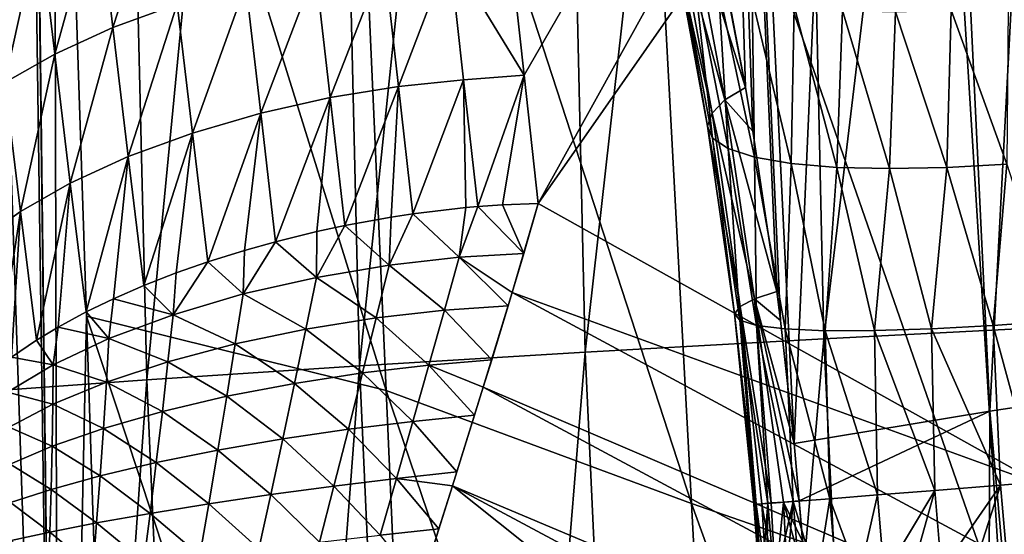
# Model space of a CAD drawing. Header units: metres. Extents: x -104 to 104, y -68 to 90.
# Tile 226 of 656: x -19.56 to -17.51, y 11.76 to 12.83. Entities that reach past the tile are written whole.
import ezdxf

# ---------------------------------------------------------------- set-up
doc = ezdxf.new("R2010")
doc.units = ezdxf.units.M
doc.layers.add('solid_FIT-BATH-153_SW0002', color=7, linetype='CONTINUOUS')

msp = doc.modelspace()

# ---------------------------------------------------------------- linework, layer by layer
at = {"layer": 'solid_FIT-BATH-153_SW0002'}
for points in [[(-13.94421, 20.633572, 7.088831), (-18.538095, 12.984913, 1.315783), (-18.509224, 12.719052, 1.177061)], [(-13.94421, 20.633572, 7.088831), (-18.509224, 12.719052, 1.177061), (-18.479507, 12.451376, 1.037146)], [(-13.095622, 20.153385, 7.088831), (-13.94421, 20.633572, 7.088831), (-18.479507, 12.451376, 1.037146)], [(-13.095622, 20.153385, 7.088831), (-18.479507, 12.451376, 1.037146), (-17.423281, 11.861242, 1.037146)], [(-15.624002, 12.404333, -2.882639), (-17.664783, 13.488187, -2.882639), (-13.141564, 17.828575, 0.975642)], [(-19.730785, 17.013411, 13.040672), (-19.585253, 16.991005, 13.05107), (-19.479904, 9.511457, 12.951573)], [(-19.730785, 17.013411, 13.040672), (-19.479904, 9.511457, 12.951573), (-19.629957, 9.506917, 12.917526)], [(-19.479904, 9.511457, 12.951573), (-19.585253, 16.991005, 13.05107), (-19.56469, 16.411324, 13.045181)], [(-17.298746, 16.514719, -6.618311), (-17.746975, 16.433666, -5.790374), (-17.53607, 12.017162, -5.448669)], [(-17.298746, 16.514719, -6.618311), (-17.53607, 12.017162, -5.448669), (-17.091412, 12.084027, -6.218562)], [(-17.746975, 16.433666, -5.790374), (-18.160223, 16.354773, -4.899417), (-17.944967, 11.950017, -4.62336)], [(-17.746975, 16.433666, -5.790374), (-17.944967, 11.950017, -4.62336), (-17.53607, 12.017162, -5.448669)], [(-19.479904, 9.511457, 12.951573), (-19.56469, 16.411324, 13.045181), (-19.562187, 16.340847, 13.044456)], [(-18.160223, 16.354773, -4.899417), (-17.973377, 12.206802, -4.605542), (-17.944967, 11.950017, -4.62336)], [(-18.160223, 16.354773, -4.899417), (-17.981161, 12.267148, -4.598865), (-17.973377, 12.206802, -4.605542)], [(-18.160223, 16.354773, -4.899417), (-18.031254, 12.602128, -4.54579), (-17.981161, 12.267148, -4.598865)], [(-18.160223, 16.354773, -4.899417), (-18.046663, 12.693127, -4.527039), (-18.031254, 12.602128, -4.54579)], [(-18.160223, 16.354773, -4.899417), (-18.107504, 13.015905, -4.44497), (-18.046663, 12.693127, -4.527039)], [(-19.479904, 9.511457, 12.951573), (-19.562187, 16.340847, 13.044456), (-19.491688, 14.291975, 13.022383)], [(-17.964556, 15.859835, -10.624872), (-17.435785, 15.89292, -11.166572), (-17.883064, 12.168315, -10.0975)], [(-17.435785, 15.89292, -11.166572), (-17.356787, 12.195347, -10.624393), (-17.883064, 12.168315, -10.0975)], [(-18.465536, 15.825682, -10.052615), (-17.964556, 15.859835, -10.624872), (-18.381662, 12.14045, -9.540689)], [(-17.964556, 15.859835, -10.624872), (-17.883064, 12.168315, -10.0975), (-18.381662, 12.14045, -9.540689)], [(-18.938953, 15.790615, -9.450414), (-18.465536, 15.825682, -10.052615), (-18.85281, 12.111882, -8.954538)], [(-18.465536, 15.825682, -10.052615), (-18.381662, 12.14045, -9.540689), (-18.85281, 12.111882, -8.954538)], [(-19.385033, 15.754787, -8.81888), (-18.938953, 15.790615, -9.450414), (-19.296732, 12.082745, -8.339621)], [(-18.938953, 15.790615, -9.450414), (-18.85281, 12.111882, -8.954538), (-19.296732, 12.082745, -8.339621)], [(-19.804001, 15.718354, -8.158627), (-19.385033, 15.754787, -8.81888), (-19.713661, 12.053167, -7.69651)], [(-19.385033, 15.754787, -8.81888), (-19.296732, 12.082745, -8.339621), (-19.713661, 12.053167, -7.69651)], [(-22.405212, 11.244178, 15.985926), (-15.038146, 15.678449, 16.034233), (-22.55687, 15.699444, 16.038012)], [(-14.936919, 11.234045, 15.983197), (-15.038146, 15.678449, 16.034233), (-22.405212, 11.244178, 15.985926)], [(-18.797316, 12.060628, 12.995653), (-19.491688, 14.291975, 13.022383), (-18.886305, 14.05762, 13.019373)], [(-18.797316, 12.060628, 12.995653), (-19.423338, 12.215633, 12.998033), (-19.491688, 14.291975, 13.022383)], [(-19.479904, 9.511457, 12.951573), (-19.491688, 14.291975, 13.022383), (-19.423338, 12.215633, 12.998033)], [(-18.159491, 11.82443, 12.992205), (-18.886305, 14.05762, 13.019373), (-18.264042, 13.764916, 13.015598)], [(-18.159491, 11.82443, 12.992205), (-18.797316, 12.060628, 12.995653), (-18.886305, 14.05762, 13.019373)], [(-17.511181, 11.599614, 12.988824), (-18.264042, 13.764916, 13.015598), (-17.62858, 13.485534, 13.011877)], [(-17.511181, 11.599614, 12.988824), (-18.159491, 11.82443, 12.992205), (-18.264042, 13.764916, 13.015598)], [(-17.517771, 13.184301, -2.992088), (-17.664783, 13.488187, -2.882639), (-15.624002, 12.404333, -2.882639)], [(-16.853172, 11.385905, 12.985518), (-17.62858, 13.485534, 13.011877), (-16.980913, 13.219225, 13.008214)], [(-16.853172, 11.385905, 12.985518), (-17.511181, 11.599614, 12.988824), (-17.62858, 13.485534, 13.011877)], [(-17.475681, 13.092086, -3.020774), (-17.517771, 13.184301, -2.992088), (-15.624002, 12.404333, -2.882639)], [(-19.264482, 13.136586, 1.450201), (-19.399755, 13.088088, 1.5105), (-19.368395, 12.818436, 1.370209)], [(-19.233593, 12.867226, 1.31042), (-19.264482, 13.136586, 1.450201), (-19.368395, 12.818436, 1.370209)], [(-18.165358, 13.072383, -4.306049), (-18.046663, 12.693127, -4.527039), (-18.126644, 13.107842, -4.416891)], [(-18.126644, 13.107842, -4.416891), (-18.046663, 12.693127, -4.527039), (-18.107504, 13.015905, -4.44497)], [(-19.399755, 13.088088, 1.5105), (-19.521193, 13.032745, 1.590914), (-19.489508, 12.763124, 1.450139)], [(-19.368395, 12.818436, 1.370209), (-19.399755, 13.088088, 1.5105), (-19.489508, 12.763124, 1.450139)], [(-18.089458, 12.667517, -4.41053), (-18.165358, 13.072383, -4.306049), (-18.188828, 13.034039, -4.185508)], [(-18.089458, 12.667517, -4.41053), (-18.046663, 12.693127, -4.527039), (-18.165358, 13.072383, -4.306049)], [(-19.521193, 13.032745, 1.590914), (-19.62546, 12.972889, 1.68764), (-19.593618, 12.703592, 1.546446)], [(-19.489508, 12.763124, 1.450139), (-19.521193, 13.032745, 1.590914), (-19.593618, 12.703592, 1.546446)], [(-18.116549, 12.639739, -4.282379), (-18.188828, 13.034039, -4.185508), (-18.1961, 12.996453, -4.056749)], [(-18.116549, 12.639739, -4.282379), (-18.089458, 12.667517, -4.41053), (-18.188828, 13.034039, -4.185508)], [(-18.664953, 12.974878, 1.277855), (-18.509224, 12.719052, 1.177061), (-18.538095, 12.984913, 1.315783)], [(-18.126131, 12.612826, -4.144899), (-18.1961, 12.996453, -4.056749), (-18.184895, 12.960889, -3.922732)], [(-18.126131, 12.612826, -4.144899), (-18.116549, 12.639739, -4.282379), (-18.1961, 12.996453, -4.056749)], [(-18.801514, 12.962152, 1.256965), (-18.944574, 12.940085, 1.253986), (-18.914057, 12.672314, 1.115114)], [(-18.771593, 12.695468, 1.118545), (-18.801514, 12.962152, 1.256965), (-18.914057, 12.672314, 1.115114)], [(-18.771593, 12.695468, 1.118545), (-18.664953, 12.974878, 1.277855), (-18.801514, 12.962152, 1.256965)], [(-18.771593, 12.695468, 1.118545), (-18.635571, 12.709449, 1.139849), (-18.664953, 12.974878, 1.277855)], [(-18.664953, 12.974878, 1.277855), (-18.635571, 12.709449, 1.139849), (-18.509224, 12.719052, 1.177061)], [(-18.115404, 12.587829, -4.001517), (-18.184895, 12.960889, -3.922732), (-18.153877, 12.928656, -3.787214)], [(-18.115404, 12.587829, -4.001517), (-18.126131, 12.612826, -4.144899), (-18.184895, 12.960889, -3.922732)], [(-18.944574, 12.940085, 1.253986), (-19.090391, 12.908156, 1.271644), (-19.059254, 12.639526, 1.13228)], [(-18.914057, 12.672314, 1.115114), (-18.944574, 12.940085, 1.253986), (-19.059254, 12.639526, 1.13228)], [(-18.082689, 12.565818, -3.856675), (-18.153877, 12.928656, -3.787214), (-18.102692, 12.901006, -3.654396)], [(-18.082689, 12.565818, -3.856675), (-18.115404, 12.587829, -4.001517), (-18.153877, 12.928656, -3.787214)], [(-19.090391, 12.908156, 1.271644), (-19.233593, 12.867226, 1.31042), (-19.20187, 12.598009, 1.17054)], [(-19.059254, 12.639526, 1.13228), (-19.090391, 12.908156, 1.271644), (-19.20187, 12.598009, 1.17054)], [(-18.027477, 12.547798, -3.715374), (-18.102692, 12.901006, -3.654396), (-18.032387, 12.878964, -3.528632)], [(-18.027477, 12.547798, -3.715374), (-18.082689, 12.565818, -3.856675), (-18.102692, 12.901006, -3.654396)], [(-17.951002, 12.534545, -3.582793), (-18.032387, 12.878964, -3.528632), (-17.945154, 12.863221, -3.41385)], [(-17.951002, 12.534545, -3.582793), (-18.027477, 12.547798, -3.715374), (-18.032387, 12.878964, -3.528632)], [(-19.233593, 12.867226, 1.31042), (-19.368395, 12.818436, 1.370209), (-19.336184, 12.54894, 1.229809)], [(-19.20187, 12.598009, 1.17054), (-19.233593, 12.867226, 1.31042), (-19.336184, 12.54894, 1.229809)], [(-17.855906, 12.526519, -3.463529), (-17.951002, 12.534545, -3.582793), (-17.945154, 12.863221, -3.41385)], [(-17.855906, 12.526519, -3.463529), (-17.945154, 12.863221, -3.41385), (-17.844208, 12.854089, -3.313324)], [(-17.746071, 12.523833, -3.361295), (-17.855906, 12.526519, -3.463529), (-17.844208, 12.854089, -3.313324)], [(-17.746071, 12.523833, -3.361295), (-17.844208, 12.854089, -3.313324), (-17.733416, 12.851422, -3.229138)], [(-17.626125, 12.526203, -3.278254), (-17.733416, 12.851422, -3.229138), (-17.616804, 12.854759, -3.162367)], [(-17.500816, 12.53309, -3.215292), (-17.626125, 12.526203, -3.278254), (-17.616804, 12.854759, -3.162367)], [(-17.500816, 12.53309, -3.215292), (-17.616804, 12.854759, -3.162367), (-17.498245, 12.863333, -3.112891)], [(-17.626125, 12.526203, -3.278254), (-17.746071, 12.523833, -3.361295), (-17.733416, 12.851422, -3.229138)], [(-19.368395, 12.818436, 1.370209), (-19.489508, 12.763124, 1.450139), (-19.456964, 12.493673, 1.30924)], [(-19.336184, 12.54894, 1.229809), (-19.368395, 12.818436, 1.370209), (-19.456964, 12.493673, 1.30924)], [(-19.489508, 12.763124, 1.450139), (-19.593618, 12.703592, 1.546446), (-19.560919, 12.434484, 1.405108)], [(-19.456964, 12.493673, 1.30924), (-19.489508, 12.763124, 1.450139), (-19.560919, 12.434484, 1.405108)], [(-18.635571, 12.709449, 1.139849), (-18.605564, 12.44463, 1.000822), (-18.509224, 12.719052, 1.177061)], [(-18.55418, 12.448319, 1.013714), (-18.509224, 12.719052, 1.177061), (-18.605564, 12.44463, 1.000822)], [(-18.55418, 12.448319, 1.013714), (-18.479507, 12.451376, 1.037146), (-18.509224, 12.719052, 1.177061)], [(-19.560919, 12.434484, 1.405108), (-19.593618, 12.703592, 1.546446), (-19.645231, 12.373866, 1.512979)], [(-18.771593, 12.695468, 1.118545), (-18.914057, 12.672314, 1.115114), (-18.883415, 12.404933, 0.975575)], [(-18.771593, 12.695468, 1.118545), (-18.883415, 12.404933, 0.975575), (-18.786535, 12.422456, 0.976009)], [(-18.771593, 12.695468, 1.118545), (-18.786535, 12.422456, 0.976009), (-18.741739, 12.42924, 0.979226)], [(-18.771593, 12.695468, 1.118545), (-18.741739, 12.42924, 0.979226), (-18.635571, 12.709449, 1.139849)], [(-18.635571, 12.709449, 1.139849), (-18.741739, 12.42924, 0.979226), (-18.63072, 12.442394, 0.995469)], [(-18.635571, 12.709449, 1.139849), (-18.63072, 12.442394, 0.995469), (-18.605564, 12.44463, 1.000822)], [(-18.089458, 12.667517, -4.41053), (-18.031254, 12.602128, -4.54579), (-18.046663, 12.693127, -4.527039)], [(-18.914057, 12.672314, 1.115114), (-19.059254, 12.639526, 1.13228), (-19.028013, 12.371367, 0.992094)], [(-18.914057, 12.672314, 1.115114), (-19.028013, 12.371367, 0.992094), (-18.942081, 12.392404, 0.979745)], [(-18.914057, 12.672314, 1.115114), (-18.942081, 12.392404, 0.979745), (-18.883415, 12.404933, 0.975575)], [(-18.027805, 12.252155, -4.47706), (-18.089458, 12.667517, -4.41053), (-18.116549, 12.639739, -4.282379)], [(-18.089458, 12.667517, -4.41053), (-17.981161, 12.267148, -4.598865), (-18.031254, 12.602128, -4.54579)], [(-18.027805, 12.252155, -4.47706), (-17.981161, 12.267148, -4.598865), (-18.089458, 12.667517, -4.41053)], [(-19.059254, 12.639526, 1.13228), (-19.20187, 12.598009, 1.17054), (-19.169867, 12.329179, 1.0301)], [(-19.059254, 12.639526, 1.13228), (-19.169867, 12.329179, 1.0301), (-19.09317, 12.3532, 1.006675)], [(-19.059254, 12.639526, 1.13228), (-19.09317, 12.3532, 1.006675), (-19.028013, 12.371367, 0.992094)], [(-18.057936, 12.235817, -4.342583), (-18.116549, 12.639739, -4.282379), (-18.126131, 12.612826, -4.144899)], [(-18.057936, 12.235817, -4.342583), (-18.027805, 12.252155, -4.47706), (-18.116549, 12.639739, -4.282379)], [(-18.069262, 12.22061, -4.197664), (-18.126131, 12.612826, -4.144899), (-18.115404, 12.587829, -4.001517)], [(-18.069262, 12.22061, -4.197664), (-18.057936, 12.235817, -4.342583), (-18.126131, 12.612826, -4.144899)], [(-19.20187, 12.598009, 1.17054), (-19.336184, 12.54894, 1.229809), (-19.303246, 12.279755, 1.08915)], [(-19.20187, 12.598009, 1.17054), (-19.303246, 12.279755, 1.08915), (-19.236006, 12.30598, 1.056228)], [(-19.20187, 12.598009, 1.17054), (-19.236006, 12.30598, 1.056228), (-19.169867, 12.329179, 1.0301)], [(-18.058443, 12.20729, -4.046174), (-18.115404, 12.587829, -4.001517), (-18.082689, 12.565818, -3.856675)], [(-18.058443, 12.20729, -4.046174), (-18.069262, 12.22061, -4.197664), (-18.115404, 12.587829, -4.001517)], [(-19.336184, 12.54894, 1.229809), (-19.456964, 12.493673, 1.30924), (-19.423651, 12.224712, 1.167744)], [(-19.336184, 12.54894, 1.229809), (-19.423651, 12.224712, 1.167744), (-19.366871, 12.252109, 1.127183)], [(-19.336184, 12.54894, 1.229809), (-19.366871, 12.252109, 1.127183), (-19.303246, 12.279755, 1.08915)], [(-18.023439, 12.196595, -3.893246), (-18.082689, 12.565818, -3.856675), (-18.027477, 12.547798, -3.715374)], [(-18.023439, 12.196595, -3.893246), (-18.058443, 12.20729, -4.046174), (-18.082689, 12.565818, -3.856675)], [(-17.963602, 12.189167, -3.744704), (-18.027477, 12.547798, -3.715374), (-17.951002, 12.534545, -3.582793)], [(-17.963602, 12.189167, -3.744704), (-18.023439, 12.196595, -3.893246), (-18.027477, 12.547798, -3.715374)], [(-17.880394, 12.185427, -3.606577), (-17.963602, 12.189167, -3.744704), (-17.951002, 12.534545, -3.582793)], [(-17.880394, 12.185427, -3.606577), (-17.951002, 12.534545, -3.582793), (-17.855906, 12.526519, -3.463529)], [(-17.776985, 12.185528, -3.484128), (-17.880394, 12.185427, -3.606577), (-17.855906, 12.526519, -3.463529)], [(-17.776985, 12.185528, -3.484128), (-17.855906, 12.526519, -3.463529), (-17.746071, 12.523833, -3.361295)], [(-17.658018, 12.189341, -3.38148), (-17.746071, 12.523833, -3.361295), (-17.626125, 12.526203, -3.278254)], [(-17.528948, 12.196454, -3.300799), (-17.658018, 12.189341, -3.38148), (-17.626125, 12.526203, -3.278254)], [(-17.528948, 12.196454, -3.300799), (-17.626125, 12.526203, -3.278254), (-17.500816, 12.53309, -3.215292)], [(-17.395273, 12.206299, -3.242696), (-17.528948, 12.196454, -3.300799), (-17.500816, 12.53309, -3.215292)], [(-17.658018, 12.189341, -3.38148), (-17.776985, 12.185528, -3.484128), (-17.746071, 12.523833, -3.361295)], [(-19.456964, 12.493673, 1.30924), (-19.560919, 12.434484, 1.405108), (-19.527424, 12.165915, 1.263031)], [(-19.456964, 12.493673, 1.30924), (-19.527424, 12.165915, 1.263031), (-19.48242, 12.193041, 1.217756)], [(-19.456964, 12.493673, 1.30924), (-19.48242, 12.193041, 1.217756), (-19.423651, 12.224712, 1.167744)], [(-18.64502, 12.338723, 0.944352), (-18.509647, 12.346951, 0.974868), (-18.605564, 12.44463, 1.000822)], [(-18.64502, 12.338723, 0.944352), (-18.605564, 12.44463, 1.000822), (-18.63072, 12.442394, 0.995469)], [(-18.55418, 12.448319, 1.013714), (-18.605564, 12.44463, 1.000822), (-18.509647, 12.346951, 0.974868)], [(-18.55418, 12.448319, 1.013714), (-18.509647, 12.346951, 0.974868), (-18.479507, 12.451376, 1.037146)], [(-18.533829, 12.265348, 0.933689), (-17.423281, 11.861242, 1.037146), (-18.479507, 12.451376, 1.037146)], [(-18.509647, 12.346951, 0.974868), (-18.533829, 12.265348, 0.933689), (-18.479507, 12.451376, 1.037146)], [(-19.560919, 12.434484, 1.405108), (-19.645231, 12.373866, 1.512979), (-19.611462, 12.105861, 1.370674)], [(-19.560919, 12.434484, 1.405108), (-19.611462, 12.105861, 1.370674), (-19.579691, 12.130341, 1.325591)], [(-19.560919, 12.434484, 1.405108), (-19.579691, 12.130341, 1.325591), (-19.527424, 12.165915, 1.263031)], [(-18.790802, 12.322356, 0.931252), (-18.786535, 12.422456, 0.976009), (-18.883415, 12.404933, 0.975575)], [(-18.790802, 12.322356, 0.931252), (-18.741739, 12.42924, 0.979226), (-18.786535, 12.422456, 0.976009)], [(-18.790802, 12.322356, 0.931252), (-18.64502, 12.338723, 0.944352), (-18.741739, 12.42924, 0.979226)], [(-18.64502, 12.338723, 0.944352), (-18.63072, 12.442394, 0.995469), (-18.741739, 12.42924, 0.979226)], [(-18.942928, 12.296852, 0.939435), (-18.883415, 12.404933, 0.975575), (-18.942081, 12.392404, 0.979745)], [(-18.942928, 12.296852, 0.939435), (-18.790802, 12.322356, 0.931252), (-18.883415, 12.404933, 0.975575)], [(-18.942928, 12.296852, 0.939435), (-18.942081, 12.392404, 0.979745), (-19.028013, 12.371367, 0.992094)], [(-19.095554, 12.262094, 0.971415), (-19.028013, 12.371367, 0.992094), (-19.09317, 12.3532, 1.006675)], [(-19.095554, 12.262094, 0.971415), (-18.942928, 12.296852, 0.939435), (-19.028013, 12.371367, 0.992094)], [(-19.095554, 12.262094, 0.971415), (-19.09317, 12.3532, 1.006675), (-19.169867, 12.329179, 1.0301)], [(-18.64502, 12.338723, 0.944352), (-18.533829, 12.265348, 0.933689), (-18.509647, 12.346951, 0.974868)], [(-19.242121, 12.218903, 1.02782), (-19.169867, 12.329179, 1.0301), (-19.236006, 12.30598, 1.056228)], [(-19.242121, 12.218903, 1.02782), (-19.095554, 12.262094, 0.971415), (-19.169867, 12.329179, 1.0301)], [(-18.817904, 12.212003, 0.892199), (-18.790802, 12.322356, 0.931252), (-18.942928, 12.296852, 0.939435)], [(-18.675583, 12.228016, 0.89802), (-18.790802, 12.322356, 0.931252), (-18.817904, 12.212003, 0.892199)], [(-18.675583, 12.228016, 0.89802), (-18.64502, 12.338723, 0.944352), (-18.790802, 12.322356, 0.931252)], [(-18.675583, 12.228016, 0.89802), (-18.542149, 12.237652, 0.921098), (-18.64502, 12.338723, 0.944352)], [(-18.64502, 12.338723, 0.944352), (-18.542149, 12.237652, 0.921098), (-18.533829, 12.265348, 0.933689)], [(-19.242121, 12.218903, 1.02782), (-19.236006, 12.30598, 1.056228), (-19.303246, 12.279755, 1.08915)], [(-19.242121, 12.218903, 1.02782), (-19.303246, 12.279755, 1.08915), (-19.366871, 12.252109, 1.127183)], [(-18.965279, 12.188684, 0.907097), (-18.942928, 12.296852, 0.939435), (-19.095554, 12.262094, 0.971415)], [(-18.817904, 12.212003, 0.892199), (-18.942928, 12.296852, 0.939435), (-18.965279, 12.188684, 0.907097)], [(-19.112299, 12.157988, 0.944811), (-19.095554, 12.262094, 0.971415), (-19.242121, 12.218903, 1.02782)], [(-18.965279, 12.188684, 0.907097), (-19.095554, 12.262094, 0.971415), (-19.112299, 12.157988, 0.944811)], [(-18.594215, 12.067342, 0.857981), (-16.523197, 11.182991, 0.933689), (-18.533829, 12.265348, 0.933689)], [(-18.576509, 12.124767, 0.876605), (-18.594215, 12.067342, 0.857981), (-18.533829, 12.265348, 0.933689)], [(-18.542149, 12.237652, 0.921098), (-18.576509, 12.124767, 0.876605), (-18.533829, 12.265348, 0.933689)], [(-18.533829, 12.265348, 0.933689), (-16.523197, 11.182991, 0.933689), (-17.423281, 11.861242, 1.037146)], [(-18.027805, 12.252155, -4.47706), (-17.973377, 12.206802, -4.605542), (-17.981161, 12.267148, -4.598865)], [(-19.376354, 12.168871, 1.107272), (-19.366871, 12.252109, 1.127183), (-19.423651, 12.224712, 1.167744)], [(-19.376354, 12.168871, 1.107272), (-19.242121, 12.218903, 1.02782), (-19.366871, 12.252109, 1.127183)], [(-18.675583, 12.228016, 0.89802), (-18.576509, 12.124767, 0.876605), (-18.542149, 12.237652, 0.921098)], [(-18.057936, 12.235817, -4.342583), (-17.993252, 11.825681, -4.468042), (-18.027805, 12.252155, -4.47706)], [(-18.027805, 12.252155, -4.47706), (-17.93449, 11.830117, -4.625529), (-17.944967, 11.950017, -4.62336)], [(-18.027805, 12.252155, -4.47706), (-17.967449, 11.827644, -4.548659), (-17.93449, 11.830117, -4.625529)], [(-18.027805, 12.252155, -4.47706), (-17.944967, 11.950017, -4.62336), (-17.973377, 12.206802, -4.605542)], [(-18.027805, 12.252155, -4.47706), (-17.993252, 11.825681, -4.468042), (-17.967449, 11.827644, -4.548659)], [(-19.376354, 12.168871, 1.107272), (-19.423651, 12.224712, 1.167744), (-19.48242, 12.193041, 1.217756)], [(-19.252958, 12.120647, 1.00565), (-19.242121, 12.218903, 1.02782), (-19.376354, 12.168871, 1.107272)], [(-19.112299, 12.157988, 0.944811), (-19.242121, 12.218903, 1.02782), (-19.252958, 12.120647, 1.00565)], [(-18.675583, 12.228016, 0.89802), (-18.817904, 12.212003, 0.892199), (-18.707722, 12.113431, 0.859766)], [(-18.675583, 12.228016, 0.89802), (-18.707722, 12.113431, 0.859766), (-18.576509, 12.124767, 0.876605)], [(-18.069262, 12.22061, -4.197664), (-18.024218, 11.823251, -4.301894), (-18.057936, 12.235817, -4.342583)], [(-18.069262, 12.22061, -4.197664), (-18.026304, 11.822971, -4.133121), (-18.028954, 11.822832, -4.217819)], [(-18.058443, 12.20729, -4.046174), (-18.026304, 11.822971, -4.133121), (-18.069262, 12.22061, -4.197664)], [(-18.069262, 12.22061, -4.197664), (-18.028954, 11.822832, -4.217819), (-18.024218, 11.823251, -4.301894)], [(-18.057936, 12.235817, -4.342583), (-18.024218, 11.823251, -4.301894), (-18.012293, 11.824205, -4.385341)], [(-18.057936, 12.235817, -4.342583), (-18.012293, 11.824205, -4.385341), (-17.993252, 11.825681, -4.468042)], [(-19.479904, 9.511457, 12.951573), (-19.423338, 12.215633, 12.998033), (-19.35685, 10.188457, 12.972219)], [(-18.709675, 10.057262, 12.969924), (-19.423338, 12.215633, 12.998033), (-18.797316, 12.060628, 12.995653)], [(-18.709675, 10.057262, 12.969924), (-19.35685, 10.188457, 12.972219), (-19.423338, 12.215633, 12.998033)], [(-18.817904, 12.212003, 0.892199), (-18.965279, 12.188684, 0.907097), (-18.846334, 12.097216, 0.860285)], [(-18.817904, 12.212003, 0.892199), (-18.846334, 12.097216, 0.860285), (-18.707722, 12.113431, 0.859766)], [(-18.058443, 12.20729, -4.046174), (-17.99966, 11.824884, -3.9661), (-18.026304, 11.822971, -4.133121)], [(-18.023439, 12.196595, -3.893246), (-17.99966, 11.824884, -3.9661), (-18.058443, 12.20729, -4.046174)], [(-18.023439, 12.196595, -3.893246), (-17.947227, 11.828808, -3.807459), (-17.99966, 11.824884, -3.9661)], [(-17.963602, 12.189167, -3.744704), (-17.947227, 11.828808, -3.807459), (-18.023439, 12.196595, -3.893246)], [(-17.528948, 12.196454, -3.300799), (-17.51421, 11.862841, -3.327451), (-17.658018, 12.189341, -3.38148)], [(-17.395273, 12.206299, -3.242696), (-17.440067, 11.868842, -3.290026), (-17.528948, 12.196454, -3.300799)], [(-17.528948, 12.196454, -3.300799), (-17.440067, 11.868842, -3.290026), (-17.51421, 11.862841, -3.327451)], [(-19.492962, 12.11412, 1.206647), (-19.48242, 12.193041, 1.217756), (-19.527424, 12.165915, 1.263031)], [(-19.492962, 12.11412, 1.206647), (-19.376354, 12.168871, 1.107272), (-19.48242, 12.193041, 1.217756)], [(-18.965279, 12.188684, 0.907097), (-19.112299, 12.157988, 0.944811), (-18.988726, 12.075525, 0.881026)], [(-18.965279, 12.188684, 0.907097), (-18.988726, 12.075525, 0.881026), (-18.846334, 12.097216, 0.860285)], [(-17.963602, 12.189167, -3.744704), (-17.870766, 11.834657, -3.661813), (-17.947227, 11.828808, -3.807459)], [(-17.880394, 12.185427, -3.606577), (-17.870766, 11.834657, -3.661813), (-17.963602, 12.189167, -3.744704)], [(-17.706379, 8.448656, -9.678545), (-17.883064, 12.168315, -10.0975), (-17.356787, 12.195347, -10.624393)], [(-17.776985, 12.185528, -3.484128), (-17.771135, 11.842408, -3.532225), (-17.880394, 12.185427, -3.606577)], [(-17.880394, 12.185427, -3.606577), (-17.771135, 11.842408, -3.532225), (-17.870766, 11.834657, -3.661813)], [(-17.658018, 12.189341, -3.38148), (-17.651354, 11.851862, -3.419978), (-17.776985, 12.185528, -3.484128)], [(-17.776985, 12.185528, -3.484128), (-17.651354, 11.851862, -3.419978), (-17.771135, 11.842408, -3.532225)], [(-17.174435, 8.468783, -10.18951), (-17.706379, 8.448656, -9.678545), (-17.356787, 12.195347, -10.624393)], [(-17.658018, 12.189341, -3.38148), (-17.51421, 11.862841, -3.327451), (-17.651354, 11.851862, -3.419978)], [(-19.492962, 12.11412, 1.206647), (-19.527424, 12.165915, 1.263031), (-19.579691, 12.130341, 1.325591)], [(-19.381559, 12.07803, 1.088097), (-19.376354, 12.168871, 1.107272), (-19.492962, 12.11412, 1.206647)], [(-19.252958, 12.120647, 1.00565), (-19.376354, 12.168871, 1.107272), (-19.381559, 12.07803, 1.088097)], [(-19.112299, 12.157988, 0.944811), (-19.252958, 12.120647, 1.00565), (-19.129955, 12.048464, 0.923602)], [(-19.112299, 12.157988, 0.944811), (-19.129955, 12.048464, 0.923602), (-18.988726, 12.075525, 0.881026)], [(-18.210386, 8.427938, -9.137815), (-18.381662, 12.14045, -9.540689), (-17.883064, 12.168315, -10.0975)], [(-17.706379, 8.448656, -9.678545), (-18.210386, 8.427938, -9.137815), (-17.883064, 12.168315, -10.0975)], [(-18.686693, 8.40674, -8.567875), (-18.85281, 12.111882, -8.954538), (-18.381662, 12.14045, -9.540689)], [(-18.210386, 8.427938, -9.137815), (-18.686693, 8.40674, -8.567875), (-18.381662, 12.14045, -9.540689)], [(-19.588087, 12.057106, 1.321288), (-19.492962, 12.11412, 1.206647), (-19.579691, 12.130341, 1.325591)], [(-19.493328, 12.031899, 1.189085), (-19.492962, 12.11412, 1.206647), (-19.588087, 12.057106, 1.321288)], [(-19.381559, 12.07803, 1.088097), (-19.492962, 12.11412, 1.206647), (-19.493328, 12.031899, 1.189085)], [(-19.252958, 12.120647, 1.00565), (-19.381559, 12.07803, 1.088097), (-19.264622, 12.016748, 0.988027)], [(-19.252958, 12.120647, 1.00565), (-19.264622, 12.016748, 0.988027), (-19.129955, 12.048464, 0.923602)], [(-18.707722, 12.113431, 0.859766), (-18.594215, 12.067342, 0.857981), (-18.576509, 12.124767, 0.876605)], [(-19.135534, 8.385167, -7.96928), (-19.296732, 12.082745, -8.339621), (-18.85281, 12.111882, -8.954538)], [(-18.686693, 8.40674, -8.567875), (-19.135534, 8.385167, -7.96928), (-18.85281, 12.111882, -8.954538)], [(-18.846334, 12.097216, 0.860285), (-18.988726, 12.075525, 0.881026), (-18.875937, 11.979554, 0.837547)], [(-18.846334, 12.097216, 0.860285), (-18.875937, 11.979554, 0.837547), (-18.741165, 11.996003, 0.830951)], [(-18.707722, 12.113431, 0.859766), (-18.846334, 12.097216, 0.860285), (-18.741165, 11.996003, 0.830951)], [(-18.707722, 12.113431, 0.859766), (-18.741165, 11.996003, 0.830951), (-18.612341, 12.008951, 0.841689)], [(-18.707722, 12.113431, 0.859766), (-18.612341, 12.008951, 0.841689), (-18.594215, 12.067342, 0.857981)], [(-19.557142, 8.363327, -7.342584), (-19.713661, 12.053167, -7.69651), (-19.296732, 12.082745, -8.339621)], [(-19.135534, 8.385167, -7.96928), (-19.557142, 8.363327, -7.342584), (-19.296732, 12.082745, -8.339621)], [(-19.381559, 12.07803, 1.088097), (-19.493328, 12.031899, 1.189085), (-19.387617, 11.981544, 1.072715)], [(-19.381559, 12.07803, 1.088097), (-19.387617, 11.981544, 1.072715), (-19.264622, 12.016748, 0.988027)], [(-18.988726, 12.075525, 0.881026), (-19.129955, 12.048464, 0.923602), (-19.013233, 11.959464, 0.863683)], [(-18.988726, 12.075525, 0.881026), (-19.013233, 11.959464, 0.863683), (-18.875937, 11.979554, 0.837547)], [(-17.091412, 12.084027, -6.218562), (-17.53607, 12.017162, -5.448669), (-17.140123, 7.577643, -5.405495)], [(-19.557142, 8.363327, -7.342584), (-19.951756, 8.341329, -6.688342), (-19.713661, 12.053167, -7.69651)], [(-19.493328, 12.031899, 1.189085), (-19.588087, 12.057106, 1.321288), (-19.584831, 11.984257, 1.304207)], [(-18.055882, 9.878207, 12.966947), (-18.797316, 12.060628, 12.995653), (-18.159491, 11.82443, 12.992205)], [(-18.055882, 9.878207, 12.966947), (-18.709675, 10.057262, 12.969924), (-18.797316, 12.060628, 12.995653)], [(-18.658484, 11.861524, 0.811936), (-16.576197, 10.984097, 0.857981), (-18.594215, 12.067342, 0.857981)], [(-18.649244, 11.890944, 0.816601), (-18.658484, 11.861524, 0.811936), (-18.594215, 12.067342, 0.857981)], [(-18.612341, 12.008951, 0.841689), (-18.649244, 11.890944, 0.816601), (-18.594215, 12.067342, 0.857981)], [(-18.594215, 12.067342, 0.857981), (-16.576197, 10.984097, 0.857981), (-16.523197, 11.182991, 0.933689)], [(-19.493328, 12.031899, 1.189085), (-19.584831, 11.984257, 1.304207), (-19.494673, 11.944283, 1.174725)], [(-19.493328, 12.031899, 1.189085), (-19.494673, 11.944283, 1.174725), (-19.387617, 11.981544, 1.072715)], [(-19.129955, 12.048464, 0.923602), (-19.264622, 12.016748, 0.988027), (-19.148602, 11.93605, 0.910497)], [(-19.129955, 12.048464, 0.923602), (-19.148602, 11.93605, 0.910497), (-19.013233, 11.959464, 0.863683)], [(-19.264622, 12.016748, 0.988027), (-19.387617, 11.981544, 1.072715), (-19.27725, 11.910018, 0.977766)], [(-19.264622, 12.016748, 0.988027), (-19.27725, 11.910018, 0.977766), (-19.148602, 11.93605, 0.910497)], [(-17.53607, 12.017162, -5.448669), (-17.944967, 11.950017, -4.62336), (-17.93449, 11.830117, -4.625529)], [(-17.53607, 12.017162, -5.448669), (-17.93449, 11.830117, -4.625529), (-17.555494, 7.522903, -4.667746)], [(-17.53607, 12.017162, -5.448669), (-17.555494, 7.522903, -4.667746), (-17.140123, 7.577643, -5.405495)], [(-18.741165, 11.996003, 0.830951), (-18.875937, 11.979554, 0.837547), (-18.775467, 11.87701, 0.812332)], [(-18.741165, 11.996003, 0.830951), (-18.775467, 11.87701, 0.812332), (-18.649244, 11.890944, 0.816601)], [(-18.741165, 11.996003, 0.830951), (-18.649244, 11.890944, 0.816601), (-18.612341, 12.008951, 0.841689)], [(-19.584831, 11.984257, 1.304207), (-19.582691, 11.906526, 1.289961), (-19.494673, 11.944283, 1.174725)], [(-19.387617, 11.981544, 1.072715), (-19.494673, 11.944283, 1.174725), (-19.394667, 11.882334, 1.063895)], [(-19.387617, 11.981544, 1.072715), (-19.394667, 11.882334, 1.063895), (-19.27725, 11.910018, 0.977766)], [(-18.875937, 11.979554, 0.837547), (-19.013233, 11.959464, 0.863683), (-18.9062, 11.86099, 0.825028)], [(-18.875937, 11.979554, 0.837547), (-18.9062, 11.86099, 0.825028), (-18.775467, 11.87701, 0.812332)], [(-19.013233, 11.959464, 0.863683), (-19.148602, 11.93605, 0.910497), (-19.038242, 11.843121, 0.856299)], [(-19.013233, 11.959464, 0.863683), (-19.038242, 11.843121, 0.856299), (-18.9062, 11.86099, 0.825028)], [(-19.494673, 11.944283, 1.174725), (-19.582691, 11.906526, 1.289961), (-19.497053, 11.854095, 1.166136)], [(-19.494673, 11.944283, 1.174725), (-19.497053, 11.854095, 1.166136), (-19.394667, 11.882334, 1.063895)], [(-19.148602, 11.93605, 0.910497), (-19.27725, 11.910018, 0.977766), (-19.167633, 11.823874, 0.906875)], [(-19.148602, 11.93605, 0.910497), (-19.167633, 11.823874, 0.906875), (-19.038242, 11.843121, 0.856299)], [(-19.27725, 11.910018, 0.977766), (-19.394667, 11.882334, 1.063895), (-19.290178, 11.803896, 0.976354)], [(-19.27725, 11.910018, 0.977766), (-19.290178, 11.803896, 0.976354), (-19.167633, 11.823874, 0.906875)], [(-19.582691, 11.906526, 1.289961), (-19.581617, 11.826441, 1.280742), (-19.497053, 11.854095, 1.166136)], [(-18.775467, 11.87701, 0.812332), (-18.658484, 11.861524, 0.811936), (-18.649244, 11.890944, 0.816601)], [(-19.394667, 11.882334, 1.063895), (-19.497053, 11.854095, 1.166136), (-19.401955, 11.783921, 1.063183)], [(-19.394667, 11.882334, 1.063895), (-19.401955, 11.783921, 1.063183), (-19.290178, 11.803896, 0.976354)], [(-18.775467, 11.87701, 0.812332), (-18.9062, 11.86099, 0.825028), (-18.810009, 11.758129, 0.803532)], [(-18.775467, 11.87701, 0.812332), (-18.810009, 11.758129, 0.803532), (-18.686815, 11.771431, 0.801504)], [(-18.775467, 11.87701, 0.812332), (-18.686815, 11.771431, 0.801504), (-18.658484, 11.861524, 0.811936)], [(-17.51421, 11.862841, -3.327451), (-17.440067, 11.868842, -3.290026), (-17.498995, 11.695622, -3.325692)], [(-19.497053, 11.854095, 1.166136), (-19.581617, 11.826441, 1.280742), (-19.499638, 11.764708, 1.164831)], [(-19.497053, 11.854095, 1.166136), (-19.499638, 11.764708, 1.164831), (-19.401955, 11.783921, 1.063183)], [(-18.9062, 11.86099, 0.825028), (-19.038242, 11.843121, 0.856299), (-18.936428, 11.744144, 0.821915)], [(-18.9062, 11.86099, 0.825028), (-18.936428, 11.744144, 0.821915), (-18.810009, 11.758129, 0.803532)], [(-18.658484, 11.861524, 0.811936), (-18.724405, 11.651869, 0.796502), (-17.653412, 11.060234, 0.796502)], [(-18.686815, 11.771431, 0.801504), (-18.724405, 11.651869, 0.796502), (-18.658484, 11.861524, 0.811936)], [(-18.658484, 11.861524, 0.811936), (-17.653412, 11.060234, 0.796502), (-16.632652, 10.777184, 0.811936)], [(-18.658484, 11.861524, 0.811936), (-16.632652, 10.777184, 0.811936), (-16.576197, 10.984097, 0.857981)], [(-17.771135, 11.842408, -3.532225), (-17.651354, 11.851862, -3.419978), (-17.757185, 11.674988, -3.531772)], [(-17.651354, 11.851862, -3.419978), (-17.699505, 11.679502, -3.473027), (-17.757185, 11.674988, -3.531772)], [(-17.651354, 11.851862, -3.419978), (-17.636892, 11.684466, -3.418686), (-17.699505, 11.679502, -3.473027)], [(-17.651354, 11.851862, -3.419978), (-17.51421, 11.862841, -3.327451), (-17.636892, 11.684466, -3.418686)], [(-17.51421, 11.862841, -3.327451), (-17.569817, 11.689855, -3.369312), (-17.636892, 11.684466, -3.418686)], [(-17.51421, 11.862841, -3.327451), (-17.498995, 11.695622, -3.325692), (-17.569817, 11.689855, -3.369312)], [(-19.581617, 11.826441, 1.280742), (-19.580732, 11.746984, 1.277918), (-19.499638, 11.764708, 1.164831)], [(-19.038242, 11.843121, 0.856299), (-19.167633, 11.823874, 0.906875), (-19.063103, 11.729905, 0.857811)], [(-19.038242, 11.843121, 0.856299), (-19.063103, 11.729905, 0.857811), (-18.936428, 11.744144, 0.821915)], [(-17.99966, 11.824884, -3.9661), (-17.947227, 11.828808, -3.807459), (-17.985659, 11.657858, -3.965138)], [(-17.967449, 11.827644, -4.548659), (-17.993252, 11.825681, -4.468042), (-17.983793, 11.65834, -4.469506)], [(-17.947227, 11.828808, -3.807459), (-17.96232, 11.659519, -3.884782), (-17.985659, 11.657858, -3.965138)], [(-17.967449, 11.827644, -4.548659), (-17.983793, 11.65834, -4.469506), (-17.959137, 11.660102, -4.550796)], [(-17.967449, 11.827644, -4.548659), (-17.927832, 11.745774, -4.625497), (-17.93449, 11.830117, -4.625529)], [(-17.967449, 11.827644, -4.548659), (-17.921261, 11.662807, -4.625484), (-17.927832, 11.745774, -4.625497)], [(-17.967449, 11.827644, -4.548659), (-17.959137, 11.660102, -4.550796), (-17.921261, 11.662807, -4.625484)], [(-17.947227, 11.828808, -3.807459), (-17.933104, 11.661642, -3.80739), (-17.96232, 11.659519, -3.884782)], [(-17.947227, 11.828808, -3.807459), (-17.870766, 11.834657, -3.661813), (-17.897839, 11.664251, -3.732725)], [(-17.947227, 11.828808, -3.807459), (-17.897839, 11.664251, -3.732725), (-17.933104, 11.661642, -3.80739)], [(-17.555494, 7.522903, -4.667746), (-17.93449, 11.830117, -4.625529), (-17.927832, 11.745774, -4.625497)], [(-17.870766, 11.834657, -3.661813), (-17.856827, 11.667334, -3.661917), (-17.897839, 11.664251, -3.732725)], [(-17.870766, 11.834657, -3.661813), (-17.771135, 11.842408, -3.532225), (-17.809914, 11.670912, -3.59499)], [(-17.870766, 11.834657, -3.661813), (-17.809914, 11.670912, -3.59499), (-17.856827, 11.667334, -3.661917)], [(-17.771135, 11.842408, -3.532225), (-17.757185, 11.674988, -3.531772), (-17.809914, 11.670912, -3.59499)], [(-19.167633, 11.823874, 0.906875), (-19.290178, 11.803896, 0.976354), (-19.186512, 11.715896, 0.911632)], [(-19.167633, 11.823874, 0.906875), (-19.186512, 11.715896, 0.911632), (-19.063103, 11.729905, 0.857811)], [(-17.39443, 9.708404, 12.964046), (-18.159491, 11.82443, 12.992205), (-17.511181, 11.599614, 12.988824)], [(-17.39443, 9.708404, 12.964046), (-18.055882, 9.878207, 12.966947), (-18.159491, 11.82443, 12.992205)], [(-18.024218, 11.823251, -4.301894), (-18.028954, 11.822832, -4.217819), (-18.012812, 11.656167, -4.301755)], [(-18.028954, 11.822832, -4.217819), (-18.026304, 11.822971, -4.133121), (-18.016689, 11.655816, -4.216908)], [(-18.028954, 11.822832, -4.217819), (-18.016689, 11.655816, -4.216908), (-18.012812, 11.656167, -4.301755)], [(-18.026304, 11.822971, -4.133121), (-17.99966, 11.824884, -3.9661), (-18.013273, 11.655987, -4.131888)], [(-18.026304, 11.822971, -4.133121), (-18.013273, 11.655987, -4.131888), (-18.016689, 11.655816, -4.216908)], [(-18.012293, 11.824205, -4.385341), (-18.024218, 11.823251, -4.301894), (-18.001802, 11.657016, -4.386085)], [(-18.024218, 11.823251, -4.301894), (-18.012812, 11.656167, -4.301755), (-18.001802, 11.657016, -4.386085)], [(-17.99966, 11.824884, -3.9661), (-18.002789, 11.656674, -4.047839), (-18.013273, 11.655987, -4.131888)], [(-17.993252, 11.825681, -4.468042), (-18.012293, 11.824205, -4.385341), (-17.983793, 11.65834, -4.469506)], [(-18.012293, 11.824205, -4.385341), (-18.001802, 11.657016, -4.386085), (-17.983793, 11.65834, -4.469506)], [(-17.99966, 11.824884, -3.9661), (-17.985659, 11.657858, -3.965138), (-18.002789, 11.656674, -4.047839)], [(-19.290178, 11.803896, 0.976354), (-19.401955, 11.783921, 1.063183), (-19.303011, 11.702614, 0.982827)], [(-19.290178, 11.803896, 0.976354), (-19.303011, 11.702614, 0.982827), (-19.186512, 11.715896, 0.911632)], [(-19.499638, 11.764708, 1.164831), (-19.580732, 11.746984, 1.277918), (-19.502205, 11.680063, 1.170413)], [(-19.499638, 11.764708, 1.164831), (-19.502205, 11.680063, 1.170413), (-19.409203, 11.690531, 1.069872)], [(-19.401955, 11.783921, 1.063183), (-19.499638, 11.764708, 1.164831), (-19.409203, 11.690531, 1.069872)], [(-19.401955, 11.783921, 1.063183), (-19.409203, 11.690531, 1.069872), (-19.303011, 11.702614, 0.982827)], [(-18.810009, 11.758129, 0.803532), (-18.724405, 11.651869, 0.796502), (-18.686815, 11.771431, 0.801504)]]:
    msp.add_3dface(points, dxfattribs=at)

doc.saveas('drawing.dxf')
